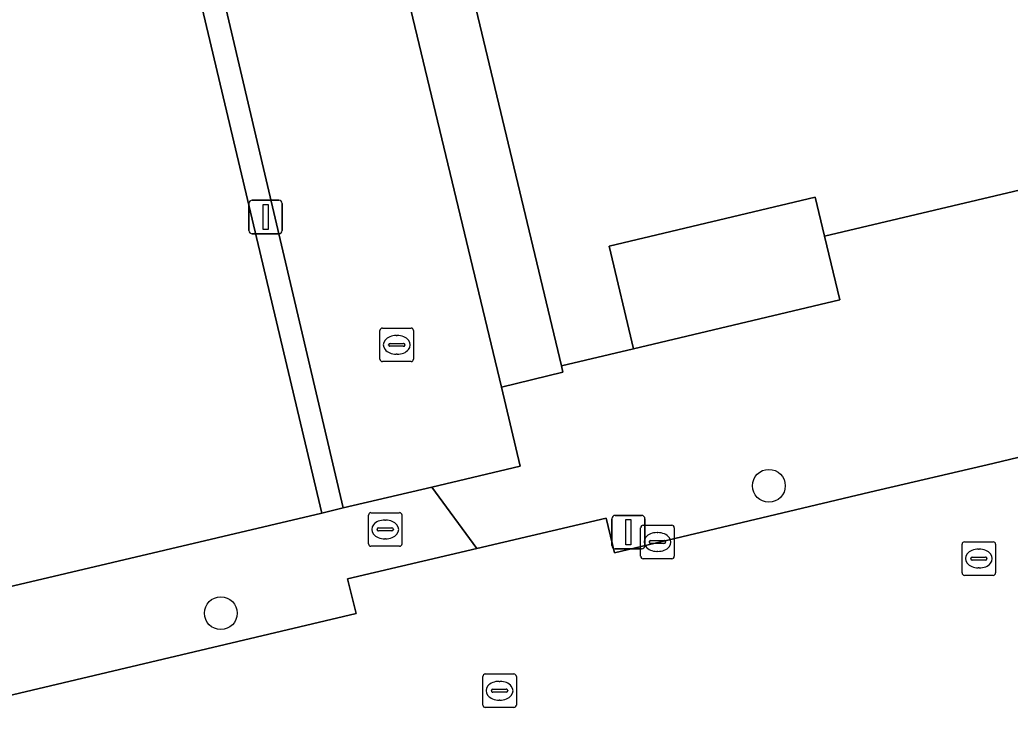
# Model space of a CAD drawing. Extents: x 157648 to 158502, y 379212 to 380938.
# Drawn here: x 158245.9 to 158275.45, y 380781.82 to 380803.12 of the extents above; entities that cross this region are included whole.
import ezdxf

# ---------------------------------------------------------------- set-up
doc = ezdxf.new("R2010")
doc.units = 0
for name, color, linetype in [('IMGEO_Boom', 7, 'Continuous'), ('IMGEO_Brandkraan', 7, 'Continuous'), ('IMGEO_Erf', 7, 'Continuous'), ('IMGEO_Hek', 7, 'Continuous'), ('IMGEO_Kolk', 7, 'Continuous'), ('IMGEO_Lichtmast', 7, 'Continuous'), ('IMGEO_Pand', 7, 'Continuous'), ('IMGEO_Parkeervlak_open', 7, 'Continuous'), ('IMGEO_Rijbaan_lokaal_open', 7, 'Continuous'), ('IMGEO_Rioolput', 7, 'Continuous'), ('IMGEO_Voetpad_open', 7, 'Continuous')]:
    doc.layers.add(name, color=color, linetype=linetype)

msp = doc.modelspace()

# ---------------------------------------------------------------- linework, layer by layer
at = {"layer": 'IMGEO_Boom'}
for centre in [(158268.25, 380789.228), (158251.9, 380785.427)]:
    msp.add_circle(centre, 0.489, dxfattribs=at)
at = {"layer": 'IMGEO_Brandkraan'}
for p, q in [((158256.379, 380788.425), (158257.231, 380788.425)), ((158256.304, 380787.499), (158256.304, 380788.351)), ((158256.792, 380788.205), (158256.817, 380788.205)), ((158257.305, 380788.351), (158257.305, 380787.499)), ((158256.563, 380787.919), (158256.563, 380787.931)), ((158257.001, 380787.882), (158256.603, 380787.882)), ((158256.606, 380787.968), (158257.004, 380787.968)), ((158257.047, 380787.931), (158257.047, 380787.919)), ((158256.815, 380787.645), (158256.79, 380787.645)), ((158257.231, 380787.425), (158256.379, 380787.425))]:
    msp.add_line(p, q, dxfattribs=at)
for points in [[(158256.379, 380788.425), (158257.231, 380788.425)], [(158256.304, 380787.499), (158256.304, 380788.351)], [(158257.305, 380788.351), (158257.305, 380787.499)], [(158257.231, 380787.425), (158256.379, 380787.425)]]:
    msp.add_lwpolyline(points, dxfattribs=at)
for centre, radius, start, end in [((158256.381, 380788.349), 0.0765, 91.552, 178.448), ((158256.381, 380788.349), 0.0765, 91.552, 178.448), ((158257.229, 380788.349), 0.0765, 1.552, 88.448), ((158257.229, 380788.349), 0.0765, 1.552, 88.448), ((158256.603, 380787.928), 0.0403, 85.8775, 175.7526), ((158256.6, 380787.918), 0.0366, 178.938, 274.7102), ((158257.004, 380787.925), 0.043, 264.8664, 352.4533), ((158257.008, 380787.93), 0.0386, 1.7309, 96.639), ((158256.381, 380787.501), 0.0765, 181.552, 268.448), ((158256.381, 380787.501), 0.0765, 181.552, 268.448), ((158257.229, 380787.501), 0.0765, 271.552, 358.448), ((158257.229, 380787.501), 0.0765, 271.552, 358.448)]:
    msp.add_arc(centre, radius, start, end, dxfattribs=at)
for centre, major_axis, ratio, start_param, end_param in [((158256.791, 380787.925), (-0.387, 0.002), 0.722429, 4.712389, 7.853982), ((158256.816, 380787.925), (-0.39, 0.002), 0.717154, 1.570796, 4.712389)]:
    msp.add_ellipse(centre, major_axis=major_axis, ratio=ratio, start_param=start_param, end_param=end_param, dxfattribs=at)
at = {"layer": 'IMGEO_Erf'}
for points in [[(158241.023, 380785.136), (158254.914, 380788.414), (158245.325, 380828.86)], [(158276.072, 380812.996), (158272.84, 380812.228), (158269.609, 380811.46), (158270.754, 380806.643), (158269.749, 380806.404), (158270.299, 380804.088), (158268.374, 380803.631), (158267.824, 380805.947), (158267.718, 380805.922), (158264.678, 380805.199), (158264.116, 380807.565), (158258.829, 380806.3), (158262.059, 380792.802), (158264.211, 380793.312), (158263.483, 380796.377), (158269.634, 380797.837), (158269.909, 380796.676), (158278.284, 380798.647)]]:
    msp.add_lwpolyline(points, dxfattribs=at)
at = {"layer": 'IMGEO_Hek'}
for points in [[(158262.059, 380792.802), (158258.829, 380806.3)], [(158278.284, 380798.647), (158269.909, 380796.676)], [(158264.211, 380793.312), (158262.059, 380792.802)]]:
    msp.add_lwpolyline(points, dxfattribs=at)
at = {"layer": 'IMGEO_Kolk'}
for p, q in [((158256.648, 380793.003), (158256.648, 380793.855)), ((158256.723, 380793.929), (158257.575, 380793.929)), ((158257.649, 380793.855), (158257.649, 380793.003)), ((158256.95, 380793.472), (158257.348, 380793.472)), ((158257.136, 380793.709), (158257.161, 380793.709)), ((158256.907, 380793.423), (158256.907, 380793.435)), ((158257.345, 380793.386), (158256.947, 380793.386)), ((158257.159, 380793.149), (158257.134, 380793.149)), ((158257.391, 380793.435), (158257.391, 380793.423)), ((158257.575, 380792.929), (158256.723, 380792.929)), ((158264.424, 380787.124), (158264.424, 380787.976)), ((158264.499, 380788.05), (158265.351, 380788.05)), ((158264.912, 380787.83), (158264.937, 380787.83)), ((158265.425, 380787.976), (158265.425, 380787.124)), ((158264.683, 380787.544), (158264.683, 380787.556)), ((158264.726, 380787.593), (158265.124, 380787.593)), ((158265.167, 380787.556), (158265.167, 380787.544)), ((158265.121, 380787.507), (158264.723, 380787.507)), ((158264.935, 380787.27), (158264.91, 380787.27)), ((158265.351, 380787.05), (158264.499, 380787.05))]:
    msp.add_line(p, q, dxfattribs=at)
for points in [[(158256.648, 380793.003), (158256.648, 380793.855)], [(158256.723, 380793.929), (158257.575, 380793.929)], [(158257.649, 380793.855), (158257.649, 380793.003)], [(158257.575, 380792.929), (158256.723, 380792.929)], [(158264.424, 380787.124), (158264.424, 380787.976)], [(158264.499, 380788.05), (158265.351, 380788.05)], [(158265.425, 380787.976), (158265.425, 380787.124)], [(158265.351, 380787.05), (158264.499, 380787.05)]]:
    msp.add_lwpolyline(points, dxfattribs=at)
for centre, radius, start, end in [((158256.725, 380793.853), 0.0765, 91.552, 178.448), ((158256.725, 380793.853), 0.0765, 91.552, 178.448), ((158257.573, 380793.853), 0.0765, 1.552, 88.448), ((158257.573, 380793.853), 0.0765, 1.552, 88.448), ((158256.947, 380793.432), 0.0403, 85.8775, 175.7526), ((158257.352, 380793.434), 0.0386, 1.7309, 96.639), ((158256.944, 380793.422), 0.0366, 178.938, 274.7102), ((158257.348, 380793.429), 0.043, 264.8664, 352.4533), ((158256.725, 380793.005), 0.0765, 181.552, 268.448), ((158256.725, 380793.005), 0.0765, 181.552, 268.448), ((158257.573, 380793.005), 0.0765, 271.552, 358.448), ((158257.573, 380793.005), 0.0765, 271.552, 358.448), ((158264.501, 380787.974), 0.0765, 91.552, 178.448), ((158264.501, 380787.974), 0.0765, 91.552, 178.448), ((158265.349, 380787.974), 0.0765, 1.552, 88.448), ((158265.349, 380787.974), 0.0765, 1.552, 88.448), ((158264.723, 380787.553), 0.0403, 85.8775, 175.7526), ((158264.72, 380787.543), 0.0366, 178.938, 274.7102), ((158265.124, 380787.55), 0.043, 264.8664, 352.4533), ((158265.128, 380787.555), 0.0386, 1.7309, 96.639), ((158264.501, 380787.126), 0.0765, 181.552, 268.448), ((158264.501, 380787.126), 0.0765, 181.552, 268.448), ((158265.349, 380787.126), 0.0765, 271.552, 358.448), ((158265.349, 380787.126), 0.0765, 271.552, 358.448)]:
    msp.add_arc(centre, radius, start, end, dxfattribs=at)
for centre, major_axis, ratio, start_param, end_param in [((158257.135, 380793.429), (-0.387, 0.002), 0.722429, 4.712389, 7.853982), ((158257.16, 380793.429), (-0.39, 0.002), 0.717154, 1.570796, 4.712389), ((158264.911, 380787.55), (-0.387, 0.002), 0.722429, 4.712389, 7.853982), ((158264.936, 380787.55), (-0.39, 0.002), 0.717154, 1.570796, 4.712389)]:
    msp.add_ellipse(centre, major_axis=major_axis, ratio=ratio, start_param=start_param, end_param=end_param, dxfattribs=at)
at = {"layer": 'IMGEO_Lichtmast'}
for p, q in [((158252.74, 380796.842), (158252.74, 380797.642)), ((158252.74, 380797.642), (158252.74, 380796.842)), ((158252.84, 380797.742), (158253.63, 380797.742)), ((158253.63, 380797.742), (158252.84, 380797.742)), ((158253.73, 380797.642), (158253.73, 380796.842)), ((158253.73, 380796.842), (158253.73, 380797.642)), ((158253.63, 380796.742), (158252.84, 380796.742)), ((158252.84, 380796.742), (158253.63, 380796.742)), ((158263.562, 380787.445), (158263.562, 380788.245)), ((158263.562, 380788.245), (158263.562, 380787.445)), ((158263.662, 380788.345), (158264.452, 380788.345)), ((158264.452, 380788.345), (158263.662, 380788.345)), ((158264.552, 380788.245), (158264.552, 380787.445)), ((158264.552, 380787.445), (158264.552, 380788.245)), ((158264.452, 380787.345), (158263.662, 380787.345)), ((158263.662, 380787.345), (158264.452, 380787.345))]:
    msp.add_line(p, q, dxfattribs=at)
for points in [[(158253.16, 380797.617), (158253.31, 380797.617), (158253.31, 380796.867), (158253.16, 380796.867), (158253.16, 380797.617)], [(158263.982, 380788.22), (158264.132, 380788.22), (158264.132, 380787.47), (158263.982, 380787.47), (158263.982, 380788.22)]]:
    msp.add_lwpolyline(points, dxfattribs=at)
for centre, start, end in [((158252.84, 380797.642), 90, 180), ((158252.84, 380797.642), 90, 180), ((158253.63, 380797.642), 0, 90), ((158253.63, 380797.642), 360, 90), ((158252.84, 380796.842), 180, 270), ((158252.84, 380796.842), 180, 270), ((158253.63, 380796.842), 270, 0), ((158253.63, 380796.842), 270, 0), ((158263.662, 380788.245), 90, 180), ((158263.662, 380788.245), 90, 180), ((158264.452, 380788.245), 0, 90), ((158264.452, 380788.245), 360, 90), ((158263.662, 380787.445), 180, 270), ((158263.662, 380787.445), 180, 270), ((158264.452, 380787.445), 270, 0), ((158264.452, 380787.445), 270, 0)]:
    msp.add_arc(centre, 0.1, start, end, dxfattribs=at)
at = {"layer": 'IMGEO_Pand'}
msp.add_lwpolyline([(158269.909, 380796.676), (158269.634, 380797.837), (158263.483, 380796.377), (158264.211, 380793.312), (158270.361, 380794.772)], close=True, dxfattribs=at)
at = {"layer": 'IMGEO_Parkeervlak_open'}
msp.add_lwpolyline([(158260.269, 380792.168), (158262.099, 380792.614), (158262.059, 380792.802), (158258.829, 380806.3), (158256.852, 380814.564), (158255.611, 380819.715), (158253.764, 380819.277)], close=True, dxfattribs=at)
at = {"layer": 'IMGEO_Rijbaan_lokaal_open'}
for points in [[(158245.826, 380829.995), (158255.555, 380788.565), (158258.195, 380789.188), (158260.834, 380789.811), (158260.269, 380792.168), (158253.764, 380819.277), (158253.257, 380821.342), (158253.038, 380822.214)], [(158273.504, 380776.015), (158280.032, 380777.559), (158277.001, 380790.391), (158274.929, 380789.894), (158271.262, 380789.038), (158263.643, 380787.23), (158263.394, 380788.266), (158259.536, 380787.359), (158255.678, 380786.452), (158255.935, 380785.414), (158223.948, 380777.852), (158220.271, 380776.983), (158195.501, 380771.154), (158191.823, 380770.281), (158179.865, 380767.493), (158181.411, 380760.862), (158191.095, 380763.183), (158194.781, 380764.047), (158206.903, 380766.947), (158210.582, 380767.794), (158224.132, 380771.019), (158227.228, 380771.756), (158233.729, 380773.304), (158248.445, 380776.778)]]:
    msp.add_lwpolyline(points, dxfattribs=at)
at = {"layer": 'IMGEO_Rioolput'}
for p, q in [((158274.086, 380787.556), (158274.938, 380787.556)), ((158274.011, 380786.63), (158274.011, 380787.482)), ((158274.499, 380787.336), (158274.524, 380787.336)), ((158275.012, 380787.482), (158275.012, 380786.63)), ((158274.27, 380787.05), (158274.27, 380787.062)), ((158274.708, 380787.013), (158274.31, 380787.013)), ((158274.313, 380787.099), (158274.711, 380787.099)), ((158274.754, 380787.062), (158274.754, 380787.05)), ((158274.522, 380786.776), (158274.497, 380786.776)), ((158274.938, 380786.556), (158274.086, 380786.556)), ((158259.715, 380782.689), (158259.715, 380783.541)), ((158259.79, 380783.615), (158260.642, 380783.615)), ((158260.716, 380783.541), (158260.716, 380782.689)), ((158259.974, 380783.109), (158259.974, 380783.121)), ((158260.017, 380783.158), (158260.415, 380783.158)), ((158260.203, 380783.395), (158260.228, 380783.395)), ((158260.458, 380783.121), (158260.458, 380783.109)), ((158260.412, 380783.072), (158260.014, 380783.072)), ((158260.226, 380782.835), (158260.201, 380782.835)), ((158260.642, 380782.615), (158259.79, 380782.615))]:
    msp.add_line(p, q, dxfattribs=at)
for points in [[(158274.086, 380787.556), (158274.938, 380787.556)], [(158274.011, 380786.63), (158274.011, 380787.482)], [(158275.012, 380787.482), (158275.012, 380786.63)], [(158274.938, 380786.556), (158274.086, 380786.556)], [(158259.715, 380782.689), (158259.715, 380783.541)], [(158259.79, 380783.615), (158260.642, 380783.615)], [(158260.716, 380783.541), (158260.716, 380782.689)], [(158260.642, 380782.615), (158259.79, 380782.615)]]:
    msp.add_lwpolyline(points, dxfattribs=at)
for centre, radius, start, end in [((158274.088, 380787.48), 0.0765, 91.552, 178.448), ((158274.088, 380787.48), 0.0765, 91.552, 178.448), ((158274.936, 380787.48), 0.0765, 1.552, 88.448), ((158274.936, 380787.48), 0.0765, 1.552, 88.448), ((158274.31, 380787.059), 0.0403, 85.8775, 175.7526), ((158274.307, 380787.049), 0.0366, 178.938, 274.7102), ((158274.711, 380787.056), 0.043, 264.8664, 352.4533), ((158274.715, 380787.061), 0.0386, 1.7309, 96.639), ((158274.088, 380786.632), 0.0765, 181.552, 268.448), ((158274.088, 380786.632), 0.0765, 181.552, 268.448), ((158274.936, 380786.632), 0.0765, 271.552, 358.448), ((158274.936, 380786.632), 0.0765, 271.552, 358.448), ((158259.792, 380783.539), 0.0765, 91.552, 178.448), ((158259.792, 380783.539), 0.0765, 91.552, 178.448), ((158260.64, 380783.539), 0.0765, 1.552, 88.448), ((158260.64, 380783.539), 0.0765, 1.552, 88.448), ((158260.014, 380783.118), 0.0403, 85.8775, 175.7526), ((158260.011, 380783.108), 0.0366, 178.938, 274.7102), ((158260.415, 380783.115), 0.043, 264.8664, 352.4533), ((158260.419, 380783.12), 0.0386, 1.7309, 96.639), ((158259.792, 380782.691), 0.0765, 181.552, 268.448), ((158259.792, 380782.691), 0.0765, 181.552, 268.448), ((158260.64, 380782.691), 0.0765, 271.552, 358.448), ((158260.64, 380782.691), 0.0765, 271.552, 358.448)]:
    msp.add_arc(centre, radius, start, end, dxfattribs=at)
for centre, major_axis, ratio, start_param, end_param in [((158274.498, 380787.056), (-0.387, 0.002), 0.722429, 4.712389, 7.853982), ((158274.523, 380787.056), (-0.39, 0.002), 0.717154, 1.570796, 4.712389), ((158260.202, 380783.115), (-0.387, 0.002), 0.722429, 4.712389, 7.853982), ((158260.227, 380783.115), (-0.39, 0.002), 0.717154, 1.570796, 4.712389)]:
    msp.add_ellipse(centre, major_axis=major_axis, ratio=ratio, start_param=start_param, end_param=end_param, dxfattribs=at)
at = {"layer": 'IMGEO_Voetpad_open'}
for points in [[(158245.826, 380829.995), (158244.724, 380830.856), (158245.325, 380828.86), (158254.914, 380788.414), (158255.555, 380788.565)], [(158278.739, 380796.726), (158278.284, 380798.647), (158269.909, 380796.676), (158270.361, 380794.772), (158264.211, 380793.312), (158262.059, 380792.802), (158262.099, 380792.614), (158260.269, 380792.168), (158260.834, 380789.811), (158258.195, 380789.188), (158259.536, 380787.359), (158263.394, 380788.266), (158263.643, 380787.23), (158271.262, 380789.038), (158274.929, 380789.894), (158277.001, 380790.391), (158280.066, 380791.118)], [(158220.271, 380776.983), (158223.948, 380777.852), (158255.935, 380785.414), (158255.678, 380786.452), (158259.536, 380787.359), (158258.195, 380789.188), (158255.555, 380788.565), (158254.914, 380788.414), (158241.023, 380785.136), (158229.504, 380782.395), (158225.024, 380781.358), (158223.26, 380780.934), (158177.439, 380770.137), (158176.43, 380774.313), (158175.557, 380774.11), (158174.277, 380773.806), (158174.655, 380772.287), (158174.578, 380772.268), (158175.188, 380769.661), (158177.841, 380767.021), (158179.865, 380767.493), (158191.823, 380770.281), (158195.501, 380771.154)]]:
    msp.add_lwpolyline(points, close=True, dxfattribs=at)

doc.saveas('drawing.dxf')
